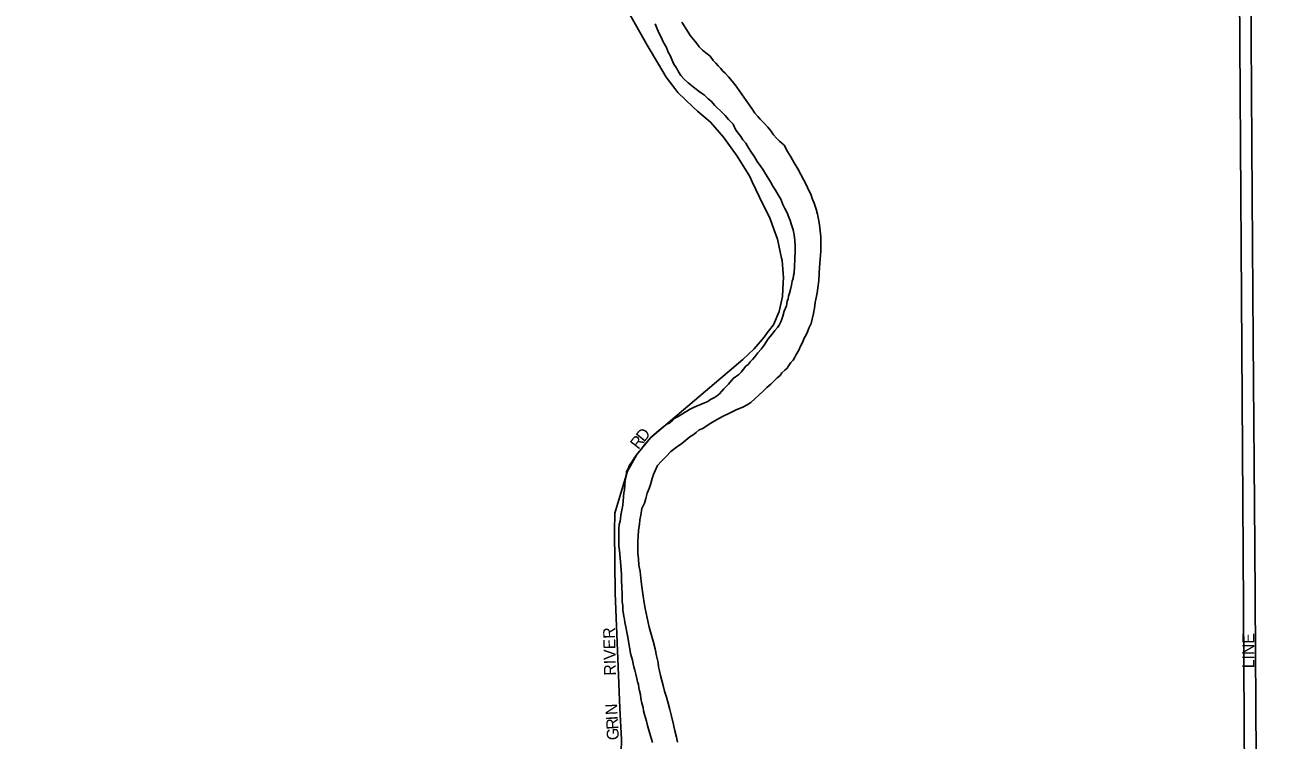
# Model space of a CAD drawing. Extents: x -561 to 1170, y 0 to 846.
# Drawn here: x 452.08 to 466.28, y 298.08 to 306.23 of the extents above; entities that cross this region are included whole.
import ezdxf

# ---------------------------------------------------------------- set-up
doc = ezdxf.new("R2010")
doc.units = 0
for name, color, linetype in [('GM_X_City_Street', 7, 'Continuous'), ('GM_X_City_Street_Text', 7, 'Continuous'), ('GM_X_County', 7, 'Continuous'), ('GM_X_Major_River', 7, 'Continuous')]:
    doc.layers.add(name, color=color, linetype=linetype)

msp = doc.modelspace()

# ---------------------------------------------------------------- linework, layer by layer
at = {"layer": 'GM_X_City_Street'}
for points in [[(466.096, 302.633), (466.084, 304.275), (466.071, 306.079), (466.059, 307.813), (466.033, 311.263)], [(458.878, 297.795), (458.886, 298.085), (458.866, 298.44), (458.816, 299.751), (458.808, 300.458), (458.812, 300.663), (458.878, 300.891), (458.955, 301.142), (459.06, 301.332), (459.218, 301.525), (460.272, 302.415), (460.402, 302.538), (460.513, 302.67), (460.549, 302.72), (460.62, 302.814), (460.685, 302.965), (460.722, 303.134), (460.731, 303.296), (460.734, 303.348), (460.72, 303.547), (460.714, 303.573), (460.665, 303.791), (460.624, 303.905), (460.583, 304.02), (460.552, 304.086), (460.505, 304.182), (460.379, 304.442), (460.35, 304.503), (460.205, 304.736), (460.051, 304.952), (459.901, 305.123), (459.753, 305.249), (459.7, 305.3), (459.53, 305.463), (459.496, 305.507), (459.396, 305.637), (459.308, 305.783), (459.178, 306), (458.577, 307.069)], [(466.169, 292.853), (466.153, 295.97), (466.13, 297.878), (466.113, 300.292), (466.096, 302.633)]]:
    msp.add_lwpolyline(points, dxfattribs=at)
at = {"layer": 'GM_X_County'}
msp.add_lwpolyline([(394.683, 360.045), (400.73, 360.084), (415.829, 360.183), (423.588, 360.237), (424.356, 360.246), (425.037, 360.245), (429.388, 360.259), (445.445, 360.304), (449.095, 360.314), (465.213, 360.576), (465.325, 353.501), (465.426, 347.093), (465.695, 334.098), (465.717, 328.498), (465.755, 326.068), (465.893, 314.026), (465.912, 311.201), (465.932, 307.771), (465.982, 300.221), (466.005, 296.384), (466.032, 292.559), (466.049, 290.844), (466.148, 281.711), (466.276, 259.428)], dxfattribs=at)
at = {"layer": 'GM_X_Major_River'}
for points in [[(460.364, 301.928), (460.503, 302.055), (460.546, 302.098), (460.589, 302.137), (460.626, 302.17), (460.664, 302.208), (460.696, 302.235), (460.717, 302.263), (460.749, 302.295), (460.776, 302.317), (460.797, 302.35), (460.819, 302.383), (460.845, 302.41), (460.861, 302.437), (460.877, 302.465), (460.909, 302.525), (460.93, 302.568), (460.951, 302.612), (460.972, 302.661), (460.994, 302.699), (461.01, 302.731), (461.025, 302.775), (461.052, 302.829), (461.062, 302.878), (461.077, 302.943), (461.088, 303.003), (461.098, 303.068), (461.108, 303.122), (461.118, 303.177), (461.128, 303.236), (461.138, 303.318), (461.143, 303.399), (461.147, 303.469), (461.152, 303.556), (461.157, 303.61), (461.162, 303.648), (461.161, 303.686), (461.161, 303.719), (461.16, 303.762), (461.16, 303.816), (461.154, 303.886), (461.147, 303.951), (461.136, 304.016), (461.124, 304.076), (461.108, 304.13), (461.085, 304.2), (461.063, 304.254), (461.046, 304.302), (461.019, 304.351), (460.996, 304.405), (460.897, 304.593), (460.858, 304.658), (460.82, 304.728), (460.781, 304.787), (460.742, 304.862), (460.688, 304.905), (460.655, 304.942), (460.622, 304.98), (460.589, 305.023), (460.556, 305.066), (460.512, 305.114), (460.469, 305.157), (460.441, 305.189), (460.408, 305.227), (460.375, 305.281), (460.337, 305.334), (460.282, 305.41), (460.238, 305.474), (460.194, 305.533), (460.15, 305.592), (460.106, 305.64), (460.068, 305.683), (460.04, 305.71), (460.019, 305.737), (459.991, 305.764), (459.964, 305.796), (459.931, 305.828), (459.898, 305.876), (459.849, 305.914), (459.811, 305.946), (459.772, 305.983), (459.745, 306.021), (459.712, 306.064), (459.674, 306.107), (459.646, 306.15), (459.575, 306.263)], [(459.575, 306.263), (459.646, 306.15), (459.674, 306.107), (459.712, 306.064), (459.745, 306.021), (459.772, 305.983), (459.811, 305.946), (459.849, 305.914), (459.898, 305.876), (459.931, 305.828), (459.964, 305.796), (459.991, 305.764), (460.019, 305.737), (460.04, 305.71), (460.068, 305.683), (460.106, 305.64), (460.15, 305.592), (460.194, 305.533), (460.238, 305.474), (460.282, 305.41), (460.337, 305.334), (460.375, 305.281), (460.408, 305.227), (460.441, 305.189), (460.469, 305.157), (460.512, 305.114), (460.556, 305.066), (460.589, 305.023), (460.622, 304.98), (460.655, 304.942), (460.688, 304.905), (460.742, 304.862), (460.781, 304.787), (460.82, 304.728), (460.858, 304.658), (460.897, 304.593), (460.996, 304.405), (461.019, 304.351), (461.046, 304.302), (461.063, 304.254), (461.085, 304.2), (461.108, 304.13), (461.124, 304.076), (461.136, 304.016), (461.147, 303.951), (461.154, 303.886), (461.16, 303.816), (461.16, 303.762), (461.161, 303.719), (461.161, 303.686), (461.162, 303.648), (461.157, 303.61), (461.152, 303.556), (461.147, 303.469), (461.143, 303.399), (461.138, 303.318), (461.128, 303.236), (461.118, 303.177), (461.108, 303.122), (461.098, 303.068), (461.088, 303.003), (461.077, 302.943), (461.062, 302.878), (461.052, 302.829), (461.025, 302.775), (461.01, 302.731), (460.994, 302.699), (460.972, 302.661), (460.951, 302.612), (460.93, 302.568), (460.909, 302.525), (460.877, 302.465), (460.861, 302.437), (460.845, 302.41), (460.819, 302.383), (460.797, 302.35), (460.776, 302.317), (460.749, 302.295), (460.717, 302.263), (460.696, 302.235), (460.664, 302.208), (460.626, 302.17), (460.589, 302.137), (460.546, 302.098), (460.503, 302.055), (460.364, 301.928)], [(459.909, 305.362), (459.876, 305.389), (459.833, 305.432), (459.8, 305.453), (459.773, 305.474), (459.724, 305.512), (459.647, 305.571), (459.603, 305.613), (459.565, 305.656), (459.538, 305.699), (459.521, 305.726), (459.504, 305.759), (459.482, 305.785), (459.46, 305.839), (459.444, 305.877), (459.421, 305.92), (459.399, 305.974), (459.361, 306.039), (459.338, 306.092), (459.316, 306.136), (459.294, 306.189), (459.272, 306.243)], [(459.909, 305.362), (459.876, 305.389), (459.833, 305.432), (459.8, 305.453), (459.773, 305.474), (459.724, 305.512), (459.647, 305.571), (459.603, 305.613), (459.565, 305.656), (459.538, 305.699), (459.521, 305.726), (459.504, 305.759), (459.482, 305.785), (459.46, 305.839), (459.444, 305.877), (459.421, 305.92), (459.399, 305.974), (459.361, 306.039), (459.338, 306.092), (459.316, 306.136), (459.294, 306.189), (459.272, 306.243)], [(458.961, 301.171), (458.976, 301.204), (459.008, 301.253), (459.04, 301.302), (459.078, 301.351), (459.11, 301.395), (459.147, 301.439), (459.168, 301.466), (459.232, 301.537), (459.286, 301.586), (459.334, 301.625), (459.372, 301.658), (459.404, 301.68), (459.431, 301.691), (459.463, 301.718), (459.495, 301.746), (459.533, 301.768), (459.662, 301.845), (459.699, 301.867), (459.742, 301.884), (459.78, 301.9), (459.834, 301.923), (459.872, 301.939), (459.904, 301.961), (459.941, 301.978), (459.968, 301.995), (460.006, 302.027), (460.054, 302.082), (460.107, 302.137), (460.161, 302.202), (460.225, 302.246), (460.252, 302.274), (460.279, 302.307), (460.305, 302.339), (460.332, 302.361), (460.353, 302.389), (460.38, 302.416), (460.407, 302.449), (460.444, 302.493), (460.482, 302.536), (460.514, 302.58), (460.561, 302.651), (460.604, 302.705), (460.636, 302.749), (460.668, 302.782), (460.684, 302.809), (460.705, 302.847), (460.716, 302.875), (460.726, 302.912), (460.742, 302.967), (460.768, 303.027), (460.778, 303.081), (460.789, 303.108), (460.794, 303.141), (460.804, 303.173), (460.815, 303.217), (460.825, 303.266), (460.835, 303.309), (460.846, 303.342), (460.851, 303.374), (460.856, 303.401), (460.856, 303.428), (460.861, 303.455), (460.865, 303.585), (460.87, 303.64), (460.869, 303.71), (460.863, 303.775), (460.857, 303.84), (460.845, 303.894), (460.828, 303.953), (460.811, 304.002), (460.795, 304.04), (460.778, 304.088), (460.75, 304.137), (460.728, 304.185), (460.706, 304.244), (460.673, 304.293), (460.645, 304.347), (460.612, 304.395), (460.585, 304.443), (460.557, 304.492), (460.53, 304.535), (460.502, 304.578), (460.475, 304.616), (460.436, 304.675), (460.403, 304.728), (460.37, 304.777), (460.337, 304.831), (460.304, 304.884), (460.271, 304.922), (460.249, 304.96), (460.216, 304.997), (460.189, 305.04), (460.161, 305.1), (460.106, 305.153), (460.068, 305.201), (460.04, 305.228), (460.013, 305.255), (459.98, 305.287), (459.953, 305.314), (459.909, 305.362)], [(458.961, 301.171), (458.976, 301.204), (459.008, 301.253), (459.04, 301.302), (459.078, 301.351), (459.11, 301.395), (459.147, 301.439), (459.168, 301.466), (459.232, 301.537), (459.286, 301.586), (459.334, 301.625), (459.372, 301.658), (459.404, 301.68), (459.431, 301.691), (459.463, 301.718), (459.495, 301.746), (459.533, 301.768), (459.662, 301.845), (459.699, 301.867), (459.742, 301.884), (459.78, 301.9), (459.834, 301.923), (459.872, 301.939), (459.904, 301.961), (459.941, 301.978), (459.968, 301.995), (460.006, 302.027), (460.054, 302.082), (460.107, 302.137), (460.161, 302.202), (460.225, 302.246), (460.252, 302.274), (460.279, 302.307), (460.305, 302.339), (460.332, 302.361), (460.353, 302.389), (460.38, 302.416), (460.407, 302.449), (460.444, 302.493), (460.482, 302.536), (460.514, 302.58), (460.561, 302.651), (460.604, 302.705), (460.636, 302.749), (460.668, 302.782), (460.684, 302.809), (460.705, 302.847), (460.716, 302.875), (460.726, 302.912), (460.742, 302.967), (460.768, 303.027), (460.778, 303.081), (460.789, 303.108), (460.794, 303.141), (460.804, 303.173), (460.815, 303.217), (460.825, 303.266), (460.835, 303.309), (460.846, 303.342), (460.851, 303.374), (460.856, 303.401), (460.856, 303.428), (460.861, 303.455), (460.865, 303.585), (460.87, 303.64), (460.869, 303.71), (460.863, 303.775), (460.857, 303.84), (460.845, 303.894), (460.828, 303.953), (460.811, 304.002), (460.795, 304.04), (460.778, 304.088), (460.75, 304.137), (460.728, 304.185), (460.706, 304.244), (460.673, 304.293), (460.645, 304.347), (460.612, 304.395), (460.585, 304.443), (460.557, 304.492), (460.53, 304.535), (460.502, 304.578), (460.475, 304.616), (460.436, 304.675), (460.403, 304.728), (460.37, 304.777), (460.337, 304.831), (460.304, 304.884), (460.271, 304.922), (460.249, 304.96), (460.216, 304.997), (460.189, 305.04), (460.161, 305.1), (460.106, 305.153), (460.068, 305.201), (460.04, 305.228), (460.013, 305.255), (459.98, 305.287), (459.953, 305.314), (459.909, 305.362)], [(459.525, 298.053), (459.514, 298.112), (459.497, 298.183), (459.48, 298.253), (459.457, 298.35), (459.44, 298.426), (459.418, 298.496), (459.401, 298.566), (459.378, 298.636), (459.361, 298.701), (459.345, 298.755), (459.333, 298.814), (459.322, 298.868), (459.31, 298.912), (459.304, 298.96), (459.287, 299.036), (459.27, 299.117), (459.248, 299.203), (459.225, 299.284), (459.202, 299.365), (459.157, 299.576), (459.145, 299.641), (459.134, 299.717), (459.122, 299.798), (459.11, 299.884), (459.098, 299.998), (459.086, 300.073), (459.08, 300.144), (459.074, 300.209), (459.073, 300.274), (459.073, 300.339), (459.077, 300.398), (459.082, 300.469), (459.092, 300.534), (459.097, 300.588), (459.107, 300.642), (459.117, 300.718), (459.149, 300.778), (459.164, 300.832), (459.18, 300.892), (459.201, 300.947), (459.222, 301.001), (459.238, 301.061), (459.253, 301.104), (459.264, 301.131), (459.296, 301.208), (459.344, 301.257), (459.397, 301.311), (459.451, 301.366), (459.515, 301.416), (459.574, 301.46), (459.622, 301.498), (459.665, 301.536), (459.703, 301.558), (459.74, 301.586), (459.772, 301.613), (459.815, 301.63), (459.853, 301.658), (459.907, 301.691), (459.971, 301.729), (460.041, 301.768), (460.127, 301.807), (460.203, 301.845), (460.273, 301.873), (460.321, 301.901), (460.364, 301.928)], [(460.364, 301.928), (460.321, 301.901), (460.273, 301.873), (460.203, 301.845), (460.127, 301.807), (460.041, 301.768), (459.971, 301.729), (459.907, 301.691), (459.853, 301.658), (459.815, 301.63), (459.772, 301.613), (459.74, 301.586), (459.703, 301.558), (459.665, 301.536), (459.622, 301.498), (459.574, 301.46), (459.515, 301.416), (459.451, 301.366), (459.397, 301.311), (459.344, 301.257), (459.296, 301.208), (459.264, 301.131), (459.253, 301.104), (459.238, 301.061), (459.222, 301.001), (459.201, 300.947), (459.18, 300.892), (459.164, 300.832), (459.149, 300.778), (459.117, 300.718), (459.107, 300.642), (459.097, 300.588), (459.092, 300.534), (459.082, 300.469), (459.077, 300.398), (459.073, 300.339), (459.073, 300.274), (459.074, 300.209), (459.08, 300.144), (459.086, 300.073), (459.098, 299.998), (459.11, 299.884), (459.122, 299.798), (459.134, 299.717), (459.145, 299.641), (459.157, 299.576), (459.202, 299.365), (459.225, 299.284), (459.248, 299.203), (459.27, 299.117), (459.287, 299.036), (459.304, 298.96), (459.31, 298.912), (459.322, 298.868), (459.333, 298.814), (459.345, 298.755), (459.361, 298.701), (459.378, 298.636), (459.401, 298.566), (459.418, 298.496), (459.44, 298.426), (459.457, 298.35), (459.48, 298.253), (459.497, 298.183), (459.514, 298.112), (459.525, 298.053)], [(459.239, 298.05), (459.216, 298.125), (459.199, 298.19), (459.182, 298.244), (459.171, 298.293), (459.16, 298.331), (459.149, 298.368), (459.137, 298.412), (459.132, 298.449), (459.12, 298.498), (459.109, 298.552), (459.103, 298.595), (459.092, 298.639), (459.086, 298.671), (459.08, 298.709), (459.069, 298.741), (459.063, 298.779), (459.052, 298.828), (459.04, 298.876), (459.029, 298.914), (459.018, 298.946), (459.012, 298.99), (459.001, 299.027), (458.989, 299.065), (458.983, 299.119), (458.972, 299.179), (458.96, 299.249), (458.949, 299.308), (458.937, 299.368), (458.926, 299.417), (458.92, 299.454), (458.914, 299.487), (458.909, 299.514), (458.903, 299.562), (458.902, 299.611), (458.896, 299.654), (458.896, 299.698), (458.895, 299.736), (458.895, 299.763), (458.889, 299.795), (458.889, 299.828), (458.888, 299.893), (458.888, 299.958), (458.881, 300.023), (458.863, 300.239), (458.857, 300.288), (458.856, 300.336), (458.856, 300.385), (458.855, 300.445), (458.855, 300.488), (458.859, 300.537), (458.87, 300.575), (458.875, 300.602), (458.88, 300.64), (458.89, 300.7), (458.9, 300.754), (458.905, 300.803), (458.91, 300.851), (458.915, 300.895), (458.92, 300.927), (458.925, 300.992), (458.93, 301.036), (458.94, 301.085), (458.945, 301.139), (458.961, 301.171)], [(459.239, 298.05), (459.216, 298.125), (459.199, 298.19), (459.182, 298.244), (459.171, 298.293), (459.16, 298.331), (459.149, 298.368), (459.137, 298.412), (459.132, 298.449), (459.12, 298.498), (459.109, 298.552), (459.103, 298.595), (459.092, 298.639), (459.086, 298.671), (459.08, 298.709), (459.069, 298.741), (459.063, 298.779), (459.052, 298.828), (459.04, 298.876), (459.029, 298.914), (459.018, 298.946), (459.012, 298.99), (459.001, 299.027), (458.989, 299.065), (458.983, 299.119), (458.972, 299.179), (458.96, 299.249), (458.949, 299.308), (458.937, 299.368), (458.926, 299.417), (458.92, 299.454), (458.914, 299.487), (458.909, 299.514), (458.903, 299.562), (458.902, 299.611), (458.896, 299.654), (458.896, 299.698), (458.895, 299.736), (458.895, 299.763), (458.889, 299.795), (458.889, 299.828), (458.888, 299.893), (458.888, 299.958), (458.881, 300.023), (458.863, 300.239), (458.857, 300.288), (458.856, 300.336), (458.856, 300.385), (458.855, 300.445), (458.855, 300.488), (458.859, 300.537), (458.87, 300.575), (458.875, 300.602), (458.88, 300.64), (458.89, 300.7), (458.9, 300.754), (458.905, 300.803), (458.91, 300.851), (458.915, 300.895), (458.92, 300.927), (458.925, 300.992), (458.93, 301.036), (458.94, 301.085), (458.945, 301.139), (458.961, 301.171)]]:
    msp.add_lwpolyline(points, dxfattribs=at)

# ---------------------------------------------------------------- texts
at = {"layer": 'GM_X_City_Street_Text'}
for s, rotation, p in [('D', 50.7121, (459.144, 301.467)), ('R', 52.1782, (459.079, 301.383)), ('RIVER', 91.3632, (458.824, 298.813)), ('LINE', 90, (466.107, 298.896)), ('N', 92.5579, (458.842, 298.366)), ('I', 93.6309, (458.845, 298.307)), ('R', 93.6395, (458.852, 298.201)), ('G', 92.4166, (458.857, 298.079))]:
    msp.add_text(s, height=0.135, rotation=rotation, dxfattribs=at).set_placement(p)

doc.saveas('drawing.dxf')
